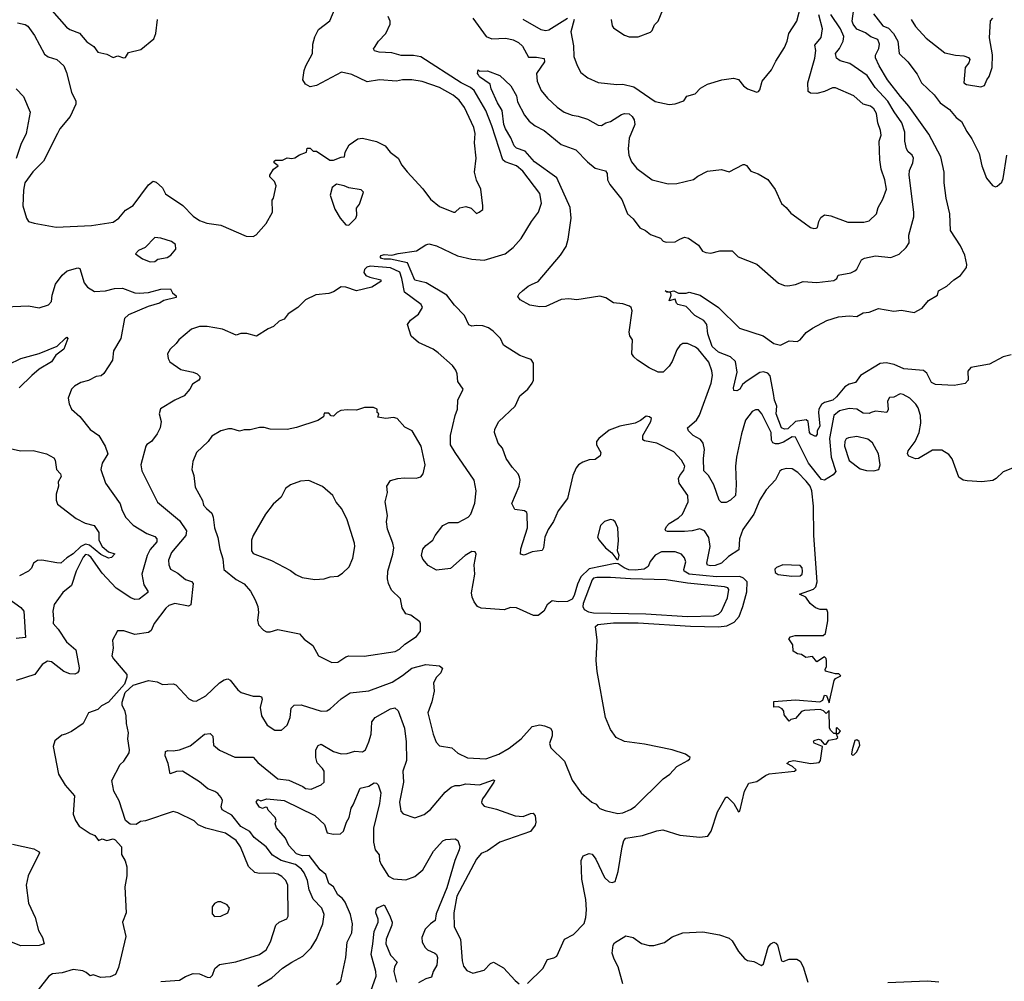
# Model space of a CAD drawing. Extents: x 1493970 to 1595317, y 729910 to 844791.
# Tile 277 of 338: x 1560698 to 1567091, y 807631 to 813874. Entities that reach past the tile are written whole.
import ezdxf

# ---------------------------------------------------------------- set-up
doc = ezdxf.new("R2010")
doc.units = 0

msp = doc.modelspace()

# ---------------------------------------------------------------- linework, layer by layer
at = {"layer": '0CON10XD'}
for points in [[(1560683.2, 813853.2), (1560735, 813844.3), (1560751.7, 813831.7), (1560795, 813772.9), (1560860.5, 813650.5), (1560883.6, 813633.6), (1560940, 813615), (1560984.2, 813574.2), (1561002.6, 813532.6), (1561035.6, 813405), (1561061.9, 813345), (1561062.9, 813325), (1561025.8, 813245), (1560960, 813165), (1560945, 813136.2), (1560853.1, 812955), (1560784, 812886), (1560731.9, 812815), (1560722.1, 812767.9), (1560718.1, 812665), (1560742.5, 812585), (1560756.7, 812565), (1560792.4, 812552.4), (1560935, 812527.8), (1561165, 812537.8), (1561305, 812560), (1561343.2, 812586.8), (1561385, 812638.8), (1561435, 812668), (1561535, 812803.3), (1561565, 812826.7), (1561585, 812820), (1561625, 812782.5), (1561645, 812743.3), (1561757.5, 812667.5), (1561825, 812598.8), (1561865, 812570), (1561913.6, 812553.6), (1562005, 812541.2), (1562168.3, 812468.3), (1562213.6, 812466.4), (1562233.3, 812476.7), (1562299.3, 812550.7), (1562340, 812625), (1562337, 812703), (1562346.7, 812715), (1562363.3, 812795), (1562353.6, 812823.6), (1562322.5, 812855), (1562322.5, 812865), (1562347, 812903), (1562377.5, 812925), (1562350, 812945), (1562350, 812955), (1562358.3, 812961.7), (1562405, 812962.5), (1562435, 812977.5), (1562465, 812972.5), (1562485, 812977.5), (1562515, 812997.5), (1562560, 813015), (1562565, 813040), (1562585, 813040), (1562605, 813020), (1562625, 813020), (1562713, 812963), (1562737, 812963), (1562785, 812982.5), (1562806.4, 812983.6), (1562812.5, 813015), (1562838.3, 813061.7), (1562895, 813100), (1562925, 813106), (1563015, 813084.2), (1563072, 813055), (1563104, 813015), (1563155.7, 812975), (1563179.1, 812929.1), (1563215, 812886.9), (1563316.3, 812776.3), (1563365, 812709.5), (1563425, 812662.5), (1563515, 812624.3), (1563525, 812624.4), (1563557, 812653), (1563595, 812660.9), (1563630.6, 812650.6), (1563665, 812616.7), (1563682.5, 812625), (1563705, 812642.5), (1563706.2, 812665), (1563692, 812775), (1563663.4, 812833.4), (1563652.2, 812885), (1563663.3, 812975), (1563650.5, 813075), (1563655.5, 813135), (1563647.8, 813175), (1563586.2, 813305), (1563551.5, 813351.5), (1563513.5, 813385), (1563423.5, 813433.5), (1563312.2, 813472.2), (1563245, 813484.5), (1563185, 813484.6), (1563145, 813475.5), (1563035, 813483.1), (1562955, 813470.8), (1562855, 813518.1), (1562787, 813533), (1562625, 813447.5), (1562585, 813438), (1562553.3, 813455), (1562536.2, 813485), (1562545.7, 813545), (1562555.8, 813575), (1562600, 813655), (1562601.1, 813715), (1562615, 813763.3), (1562639.3, 813810.7), (1562712.3, 813867.7), (1562753.8, 813965)], [(1560907.1, 813935), (1561002, 813825), (1561025, 813810), (1561086.5, 813786.5), (1561135, 813730.8), (1561179.7, 813699.7), (1561205, 813664), (1561265, 813650.8), (1561305, 813628.8), (1561335, 813640.8), (1561373, 813627), (1561385, 813630), (1561405, 813661.2), (1561485, 813681.2), (1561568.8, 813751.2), (1561582, 813785), (1561592.9, 813875)], [(1563640.5, 813885), (1563727.3, 813765), (1563765, 813750.8), (1563855, 813754.1), (1563903.4, 813743.4), (1563937.1, 813727.1), (1563963.6, 813703.6), (1564002.1, 813632.1), (1564055, 813631.8), (1564103, 813623), (1564105, 813601.2), (1564054.5, 813525), (1564058.5, 813475), (1564085, 813414), (1564125, 813366), (1564187.2, 813307.2), (1564234.6, 813274.6), (1564285, 813254.4), (1564325, 813248.9), (1564385, 813227.8), (1564455, 813189.2), (1564475, 813188), (1564504.6, 813205.4), (1564535, 813213.6), (1564605, 813259.4), (1564625, 813265.6), (1564655, 813262.5), (1564675, 813246), (1564687.1, 813225), (1564693.1, 813195), (1564656.2, 813105), (1564649.2, 813035), (1564653.8, 812995), (1564670.6, 812950.6), (1564705, 812909.2), (1564805, 812834.3), (1564908, 812808), (1564965, 812811.9), (1565073.9, 812836.1), (1565101.7, 812858.3), (1565165, 812891.2), (1565255, 812901.2), (1565305, 812886.7), (1565395, 812933.8), (1565405, 812934), (1565417.6, 812927.6), (1565445, 812890), (1565493.9, 812873.9), (1565555, 812836.2), (1565602.7, 812772.7), (1565645, 812680.8), (1565675.8, 812655), (1565705, 812618.8), (1565791.2, 812555), (1565832.5, 812525), (1565855, 812518), (1565869.5, 812520.5), (1565877.5, 812525), (1565886.2, 812565), (1565899.2, 812590.8), (1565925, 812606.7), (1565965, 812600.5), (1566075, 812559.4), (1566180.3, 812559.7), (1566215, 812567.5), (1566260.8, 812615), (1566271.4, 812655), (1566301.7, 812708.3), (1566325.7, 812775), (1566315.8, 812834.2), (1566291.5, 812905), (1566283.1, 812965), (1566278.1, 813085), (1566291.1, 813125), (1566288.5, 813155), (1566271.3, 813205), (1566260.8, 813265), (1566245, 813295.6), (1566222.6, 813312.6), (1566175, 813326.5), (1566115, 813379.4), (1565995, 813432.5), (1565975, 813432.1), (1565925, 813408.8), (1565875, 813395.5), (1565832, 813398), (1565818.6, 813408.6), (1565815.5, 813465), (1565862.2, 813625), (1565867.2, 813675), (1565860.9, 813709.1), (1565902.1, 813757.9), (1565911.5, 813815), (1565888, 813905)], [(1564298.5, 813875), (1564277.9, 813795), (1564293.5, 813705), (1564295.6, 813635), (1564317, 813577), (1564342.1, 813532.1), (1564387.9, 813497.9), (1564455, 813465.8), (1564575, 813453.1), (1564615, 813455.4), (1564685, 813438.5), (1564825, 813342.9), (1564915, 813324), (1564955, 813328), (1565011.4, 813348.6), (1565031.1, 813378.9), (1565085, 813392.5), (1565119.7, 813430.3), (1565165, 813456), (1565257, 813483), (1565334.1, 813495.9), (1565365.6, 813485.6), (1565398.8, 813445), (1565425, 813426.2), (1565483.6, 813403.6), (1565495, 813407.5), (1565505, 813420), (1565520, 813475), (1565580.5, 813549.5), (1565608, 813605), (1565665, 813693.3), (1565681.4, 813735), (1565691.9, 813785), (1565745.4, 813864.6), (1565767.1, 813955)], [(1564538, 813875), (1564546.2, 813835), (1564555, 813821.2), (1564581.7, 813801.7), (1564625, 813773.3), (1564655, 813763.3), (1564715, 813763.3), (1564795, 813792.5), (1564805.9, 813804.1), (1564819.5, 813840.5), (1564843.8, 813865), (1564875, 813937.5)], [(1567135, 811698.7), (1567084.2, 811685.8), (1566995, 811636.9), (1566875, 811615.8), (1566855, 811592), (1566856.8, 811533.2), (1566837.2, 811512.8), (1566765, 811499.8), (1566645, 811506.8), (1566619.2, 811519.2), (1566589.1, 811579.1), (1566565.9, 811595.9), (1566438.7, 811608.7), (1566377.1, 811635), (1566325, 811646.6), (1566285, 811643.2), (1566156.7, 811565), (1566125, 811520), (1566085, 811508.9), (1566055, 811491.5), (1566002.2, 811425), (1565979, 811405), (1565925, 811388.6), (1565904.7, 811375.3), (1565888, 811345), (1565884.8, 811324.8), (1565893.3, 811235), (1565876.1, 811205), (1565877.1, 811182.9), (1565865, 811169.4), (1565835, 811184.2), (1565827.5, 811195), (1565817.8, 811265), (1565805, 811276.2), (1565735, 811265.5), (1565685, 811218.9), (1565665, 811215.2), (1565645.8, 811225), (1565610.5, 811315), (1565615.2, 811365.1), (1565598.6, 811405), (1565593, 811447), (1565571.9, 811561.9), (1565555, 811580), (1565527.8, 811587.8), (1565505, 811583), (1565414.3, 811525.7), (1565391.9, 811505), (1565374, 811475), (1565355, 811465.7), (1565336.1, 811466.1), (1565332.5, 811485), (1565356.9, 811585), (1565345.8, 811655.8), (1565314.4, 811685), (1565235, 811715.2), (1565195, 811753.5), (1565166.1, 811835), (1565160, 811895), (1565141.5, 811921.5), (1565082, 811955), (1565025, 812011.4), (1564972.5, 812025), (1564962.5, 812035), (1564955, 812060), (1564915, 812050), (1564928.8, 812085), (1564926.4, 812096.4), (1564923, 812103), (1564900, 812105), (1564890, 812115), (1564915, 812106.7), (1564946.4, 812113.6), (1564975, 812100), (1565025, 812100), (1565046.1, 812106.1), (1565117.5, 812085), (1565236, 812005), (1565372.4, 811872.4), (1565525, 811822.5), (1565595, 811772.9), (1565637.7, 811762.3), (1565695, 811788.8), (1565747.5, 811785), (1565765, 811796.7), (1565805.6, 811844.4), (1565845, 811872), (1565939.3, 811920.7), (1566015, 811944.4), (1566085, 811951.1), (1566135, 811948.1), (1566175, 811971.4), (1566215, 811975.6), (1566275, 812000), (1566375, 811981.9), (1566425, 811989.1), (1566506.4, 811973.6), (1566557.4, 812002.6), (1566598.9, 812051.1), (1566656.7, 812085), (1566664, 812115), (1566718, 812145), (1566763.8, 812185), (1566806.4, 812213.6), (1566846.7, 812265), (1566848.8, 812285), (1566834.5, 812345), (1566806.7, 812406.7), (1566742.5, 812505), (1566737.7, 812615), (1566712.9, 812715), (1566700.4, 812815), (1566700, 812885), (1566678.4, 812985), (1566601.5, 813131.5), (1566472.5, 813312.5), (1566416.6, 813375), (1566333.6, 813485), (1566278.5, 813575), (1566254.2, 813625.8), (1566256.2, 813645), (1566276.7, 813686.7), (1566282, 813715), (1566270, 813745), (1566225, 813764), (1566190.2, 813790.2), (1566135, 813813.6), (1566110, 813845), (1566104.5, 813865.5), (1566113.8, 813945)], [(1566503.3, 812625), (1566474.5, 812865), (1566476.5, 812895), (1566496.9, 812945), (1566502, 812975), (1566493.8, 812995), (1566467, 813017), (1566456.4, 813035), (1566445.4, 813085), (1566445.3, 813145), (1566426.9, 813205), (1566375.6, 813275.6), (1566335.8, 813345), (1566253.8, 813435), (1566201.5, 813511.5), (1566089, 813589), (1566025, 813606.6), (1566002.1, 813625), (1565996, 813655), (1566022.4, 813687.6), (1566045.7, 813734.3), (1566048.8, 813765), (1566028.9, 813815), (1565965, 813909.1)], [(1566241.7, 813911.7), (1566303.3, 813835), (1566339.1, 813819.1), (1566372, 813785), (1566400, 813735), (1566408.8, 813655), (1566465, 813600.8), (1566525, 813520.8), (1566554, 813464), (1566635, 813385.6), (1566674.4, 813335), (1566735, 813292.2), (1566779.2, 813239.3), (1566814.1, 813214.1), (1566847.7, 813147.7), (1566880.8, 813100.8), (1566928.8, 813005), (1566946.2, 812925), (1566975.6, 812845), (1567015, 812798), (1567035, 812790), (1567045, 812794), (1567075, 812820), (1567085, 812842.5), (1567107.8, 812995)], [(1565845, 809740), (1565803, 809733), (1565775, 809752.5), (1565748.3, 809758.3), (1565720, 809775), (1565717.5, 809815), (1565693.3, 809855), (1565702.9, 809867.1), (1565734.3, 809875.7), (1565915, 809875.8), (1565930, 809890), (1565945, 809972.5), (1565945.4, 810025.4), (1565938.8, 810045), (1565895, 810046.2), (1565865, 810056.7), (1565830, 810085), (1565803.3, 810125), (1565762.5, 810145), (1565853.4, 810176.6), (1565867.6, 810192.4), (1565876, 810224), (1565855.8, 810525), (1565853.1, 810715), (1565842.8, 810815), (1565831.1, 810845), (1565805, 810878.5), (1565750.6, 810935), (1565715, 810957.5), (1565675, 810961.4), (1565645, 810951.2), (1565635, 810943.3), (1565605, 810886.7), (1565545, 810821.2), (1565503.9, 810756.1), (1565465.3, 810664.7), (1565394.6, 810565), (1565371.5, 810505), (1565367.2, 810432.8), (1565300.7, 810389.3), (1565255, 810346.7), (1565215, 810331.4), (1565185, 810328.2), (1565165, 810333.5), (1565159.3, 810345), (1565181.6, 810455), (1565172.2, 810512.2), (1565145, 810555.4), (1565115, 810569.6), (1565065, 810555.3), (1565015, 810550.6), (1564905, 810551.8), (1564894, 810555), (1564889.2, 810565), (1564897.1, 810585), (1564915, 810602.5), (1564975, 810639.6), (1565002.7, 810665), (1565038.2, 810745), (1565035.6, 810785), (1564981.2, 810865), (1564975.6, 810895), (1564984.7, 810915.3), (1565010.6, 810949.4), (1565016.4, 810975), (1564995, 811014.2), (1564945, 811069.2), (1564836.2, 811125), (1564755, 811140), (1564745, 811146.7), (1564744.4, 811175.6), (1564796.7, 811265), (1564800, 811285), (1564787, 811297), (1564765, 811300), (1564728.8, 811271.2), (1564695, 811254), (1564595, 811234.4), (1564525, 811209.5), (1564459.2, 811155), (1564444.4, 811135), (1564443.9, 811113.9), (1564471.9, 811065), (1564467.4, 811042.6), (1564435, 811018.6), (1564395, 811016.2), (1564355, 811002.2), (1564326.1, 810983.9), (1564311.5, 810965), (1564289.2, 810915), (1564254.4, 810765), (1564194.3, 810685), (1564163.7, 810616.3), (1564130, 810565), (1564108.1, 810515), (1564099.2, 810445), (1564091.2, 810428.8), (1564025, 810419.4), (1563975, 810398.6), (1563950, 810405), (1563951.4, 810438.6), (1563995.5, 810575), (1563994.3, 810664.3), (1563992, 810675), (1563976.6, 810686.6), (1563914, 810694), (1563894.4, 810734.4), (1563940.8, 810845), (1563947.5, 810885), (1563944.2, 810905), (1563935, 810926.7), (1563895, 810970), (1563858, 811025), (1563832.7, 811092.7), (1563806.2, 811125), (1563781.2, 811195), (1563783.3, 811215), (1563809.2, 811265), (1563916, 811365), (1563946.6, 811433.4), (1563998.8, 811475), (1564026, 811515), (1564034, 811535), (1564033.8, 811645), (1564018.8, 811668.8), (1563994.1, 811675.9), (1563945, 811694.3), (1563840.5, 811760.5), (1563820, 811805), (1563772.7, 811852.7), (1563743.2, 811873.2), (1563705, 811886.9), (1563665, 811890), (1563635, 811884.4), (1563615, 811894.2), (1563586.2, 811955), (1563521.2, 812021.2), (1563471.8, 812085), (1563336.7, 812166.7), (1563264, 812184), (1563216, 812296), (1563105, 812319.5), (1563065, 812319.2), (1563047.5, 812325), (1563038.8, 812335), (1563045.8, 812344.2), (1563065, 812349.5), (1563115, 812345.6), (1563155, 812357.1), (1563275.5, 812374.5), (1563335, 812413.3), (1563355, 812420), (1563405.6, 812405.6), (1563541.5, 812341.5), (1563635, 812320.4), (1563715, 812312.7), (1563850, 812355), (1563903.6, 812396.4), (1563955, 812453.3), (1564022.5, 812565), (1564068, 812625), (1564087.1, 812682.9), (1564075.8, 812745), (1563965, 812891.8), (1563924.6, 812924.6), (1563851.2, 812951.2), (1563834.8, 812964.8), (1563764.8, 813184.8), (1563725.9, 813285), (1563649.5, 813415), (1563625, 813434.8), (1563565.4, 813465.4), (1563302.7, 813632.7), (1563255, 813642.8), (1563175, 813642.5), (1563115, 813658.9), (1563032.7, 813662.7), (1563002.3, 813672.3), (1562996.7, 813685), (1563001.2, 813695), (1563029.2, 813735), (1563075, 813784), (1563104.3, 813845), (1563104.4, 813865), (1563091.9, 813895)], [(1563965, 813877.5), (1564081.2, 813811.2), (1564115, 813803.6), (1564135, 813808.5), (1564254.7, 813885.3)], [(1566487.7, 813875), (1566515, 813829.2), (1566585, 813754), (1566705, 813660), (1566775, 813643.1), (1566829.7, 813639.7), (1566859.5, 813629.5), (1566867.1, 813615), (1566860.8, 813595), (1566838, 813565), (1566828, 813465), (1566845, 813453.1), (1566939.5, 813439.5), (1566963.6, 813446.4), (1566978.8, 813485), (1566994, 813505), (1567012.5, 813565), (1567015.8, 813645.8), (1566995.8, 813755.8), (1567002.5, 813867.5), (1567016.2, 813885)], [(1567145, 810963.5), (1567085, 810940), (1567039.5, 810895), (1567016.7, 810883.3), (1566945.8, 810874.2), (1566849.7, 810879.7), (1566824.5, 810885), (1566795.4, 810905), (1566753.5, 811023.5), (1566730.5, 811050.5), (1566685, 811080), (1566625, 811080.3), (1566535, 811025.9), (1566515, 811024.2), (1566470.9, 811040.9), (1566462.5, 811055), (1566467.8, 811075), (1566513.5, 811135), (1566537.9, 811195), (1566548.4, 811255), (1566548, 811305), (1566532.3, 811355), (1566518, 811378), (1566477.9, 811417.9), (1566435, 811441.9), (1566414.5, 811445.5), (1566375, 811424.4), (1566345, 811421.2), (1566333, 811397), (1566336.8, 811343.2), (1566328.8, 811325), (1566255, 811332.1), (1566226.2, 811323.8), (1566215, 811316.9), (1566175, 811318.9), (1566135, 811345.4), (1566085, 811350), (1566022, 811335), (1565984.3, 811305.7), (1565956.8, 811155), (1565966.6, 811035), (1565998.2, 810941.8), (1565981, 810919), (1565925, 810885.3), (1565905, 810890), (1565820.5, 810995), (1565735, 811164.4), (1565715, 811166.5), (1565657.7, 811132.3), (1565625, 811121), (1565605, 811120), (1565588, 811128), (1565580.4, 811145), (1565578.2, 811195), (1565517.8, 811315), (1565495, 811340.8), (1565475, 811342.5), (1565455, 811330), (1565410, 811275), (1565385.3, 811185), (1565352.1, 811035), (1565346.7, 810975), (1565351.5, 810855), (1565345.6, 810785), (1565313.8, 810755), (1565285, 810740.8), (1565255, 810738.8), (1565239.2, 810755), (1565206.4, 810855), (1565170.9, 810915), (1565140.4, 810945), (1565138, 811025), (1565145.3, 811085), (1565135.2, 811125.2), (1565117.9, 811147.9), (1565071.4, 811175), (1565042, 811205), (1565034, 811225), (1565091.9, 811275), (1565112.6, 811307.4), (1565187.5, 811515), (1565196.1, 811565), (1565192.1, 811595), (1565172, 811652), (1565105, 811732.5), (1565087.4, 811747.4), (1565035, 811771.1), (1565005, 811771.9), (1564985, 811760), (1564965, 811732), (1564934.6, 811655), (1564915.7, 811624.3), (1564877.1, 811585), (1564845, 811585.3), (1564785, 811615.2), (1564709.7, 811665), (1564685.3, 811685), (1564673.1, 811705), (1564676.7, 811795), (1564661.1, 811821.1), (1564655.9, 811845.9), (1564675.3, 811985), (1564669.3, 812005), (1564658.5, 812015), (1564615, 812030.2), (1564555, 812036.2), (1564505, 812068.1), (1564465, 812080), (1564315, 812056.5), (1564265, 812062.9), (1564215, 812057.9), (1564115, 812011.9), (1564075, 812010), (1564010, 812020), (1563947.5, 812055), (1563933.3, 812076.7), (1563942.5, 812095), (1563963.3, 812115), (1564000, 812145), (1564022.5, 812155), (1564065.6, 812175), (1564209.4, 812345), (1564247.2, 812402.8), (1564260.3, 812449.7), (1564278.9, 812585), (1564272.5, 812655), (1564185, 812848.8), (1564041.9, 812951.9), (1563981, 813021), (1563925, 813040.9), (1563908.6, 813055), (1563887.5, 813107.5), (1563852, 813165), (1563842.8, 813195), (1563831.6, 813285), (1563800.9, 813335), (1563758.6, 813425), (1563753.8, 813455), (1563685, 813504), (1563676.4, 813516.4), (1563670, 813525), (1563675, 813550), (1563685, 813540), (1563735, 813542.5), (1563815, 813512.5), (1563888, 813445), (1563925, 813380), (1563930.9, 813340.9), (1563975.7, 813255), (1564005.6, 813215), (1564045.7, 813185), (1564104.5, 813155), (1564215, 813063.5), (1564309.1, 813029.1), (1564385, 812951.4), (1564435, 812911.1), (1564503.1, 812893.1), (1564511.9, 812875), (1564515.5, 812835), (1564530.6, 812805), (1564607.3, 812707.3), (1564645.7, 812615), (1564682.4, 812582.4), (1564725, 812523.3), (1564762.5, 812505), (1564795, 812480), (1564860, 812455), (1564877, 812437), (1564895, 812430), (1564955, 812432.5), (1564985, 812450), (1565015, 812463.3), (1565040, 812455), (1565105, 812411.2), (1565132.3, 812372.3), (1565152.9, 812362.9), (1565185, 812358.6), (1565245, 812374.2), (1565325, 812373.8), (1565364.3, 812334.3), (1565485, 812286.7), (1565625, 812163.3), (1565665, 812148), (1565685, 812147.1), (1565735, 812155.8), (1565785, 812174.2), (1565875, 812169.2), (1565985, 812182), (1566003.3, 812195), (1566012.5, 812215), (1566095, 812231.8), (1566122, 812245), (1566134.4, 812255.6), (1566163.8, 812315), (1566184.5, 812325.5), (1566255, 812340.5), (1566355, 812330.6), (1566408.3, 812351.7), (1566455, 812396.2), (1566474, 812425), (1566470.8, 812475), (1566503.1, 812595), (1566503.3, 812625)], [(1560675.9, 813425.9), (1560724, 813375), (1560766, 813275), (1560740, 813135), (1560706, 813065), (1560675, 812973.3)], [(1562835, 812541.1), (1562882, 812585), (1562887.9, 812605), (1562885, 812650), (1562903.9, 812676.1), (1562931.4, 812755), (1562915, 812769.2), (1562835, 812782), (1562805, 812796), (1562755, 812806.7), (1562726.7, 812785), (1562714.2, 812734.2), (1562744.4, 812644.4), (1562780, 812585), (1562815, 812542.5), (1562835, 812541.1)], [(1561545, 812301.9), (1561575, 812304.4), (1561595, 812318.8), (1561655, 812330), (1561678.8, 812345), (1561711.2, 812385), (1561710, 812415), (1561685, 812433.8), (1561615, 812456), (1561575, 812460), (1561512.5, 812395), (1561470, 812375), (1561450, 812355), (1561495, 812321.2), (1561545, 812301.9)], [(1560605, 812011.2), (1560755, 812016.2), (1560823.9, 812003.9), (1560885, 812023.8), (1560904, 812045), (1560909.4, 812085), (1560931.9, 812158.1), (1560974.4, 812215.6), (1561006.6, 812243.4), (1561075, 812263.8), (1561088.6, 812258.6), (1561116.2, 812165), (1561138.3, 812138.3), (1561185, 812110), (1561255, 812113.1), (1561315, 812129.1), (1561365, 812130.9), (1561445, 812101.1), (1561475, 812098.1), (1561535, 812103.5), (1561615, 812123.9), (1561677.9, 812127.9), (1561691.2, 812101.2), (1561715, 812082.5), (1561715, 812070), (1561635, 812050.6), (1561606.2, 812033.8), (1561531.7, 812011.7), (1561405, 811959.1), (1561378.6, 811935), (1561355.8, 811804.2), (1561308, 811725), (1561300.8, 811665), (1561245, 811578), (1561227.1, 811562.9), (1561195, 811557.5), (1561145, 811531.4), (1561095, 811519.2), (1561053.8, 811495), (1561034, 811475), (1561012.3, 811417.7), (1561019.5, 811379.5), (1561035.9, 811345.9), (1561088.3, 811298.3), (1561155, 811214), (1561212, 811175), (1561253.8, 811105), (1561271.4, 811055), (1561234.4, 810995), (1561225.7, 810955), (1561255.8, 810865), (1561351.7, 810731.7), (1561361.5, 810695), (1561385.3, 810645.3), (1561435, 810593.1), (1561525, 810537.8), (1561575, 810518.5), (1561587.8, 810505), (1561588.9, 810485), (1561545.6, 810435), (1561526.9, 810395), (1561490.5, 810275), (1561505.4, 810205.4), (1561530, 810165), (1561530, 810155), (1561475, 810112), (1561445, 810110), (1561420.2, 810120.2), (1561324.1, 810184.1), (1561235, 810281.6), (1561161.8, 810381.8), (1561145, 810398.3), (1561125, 810401.9), (1561109.7, 810385), (1561065.4, 810295), (1561035, 810200), (1560977.5, 810155), (1560923.2, 810076.8), (1560914.3, 810035), (1560917.1, 809985), (1560915, 809953.8), (1560948, 809918), (1561002.2, 809835), (1561062.4, 809782.4), (1561084.3, 809665.7), (1561082.1, 809647.9), (1561074, 809635), (1561055.4, 809624.6), (1561025, 809627.2), (1560985, 809643.2), (1560905, 809705.4), (1560879.4, 809710.6), (1560845, 809687.1), (1560797.5, 809622.5), (1560676, 809585)], [(1561615, 807629.6), (1561735, 807638.1), (1561775, 807661.8), (1561825, 807681.2), (1561865, 807680.5), (1561915, 807658.6), (1561935, 807656), (1561949.3, 807670.7), (1561965.6, 807715), (1561995, 807741.1), (1562102.2, 807757.8), (1562255, 807804.4), (1562298.6, 807835), (1562327.5, 807887.5), (1562361.2, 807995), (1562382.5, 808015), (1562434, 808036), (1562442, 808055), (1562438.9, 808255), (1562425.9, 808285.9), (1562401.5, 808311.5), (1562375, 808327.5), (1562345, 808333.9), (1562255, 808330.8), (1562225, 808337.8), (1562185, 808376), (1562133.1, 808505), (1562105, 808545.5), (1562035, 808593.1), (1561906.2, 808626.2), (1561856.4, 808646.4), (1561832.3, 808672.3), (1561725.7, 808725.7), (1561695, 808733.8), (1561515, 808673.3), (1561482, 808668), (1561455, 808650), (1561415, 808652.5), (1561386.1, 808676.1), (1561345, 808802.5), (1561310, 808865), (1561297.5, 808935), (1561351.2, 809038.8), (1561375, 809060), (1561410, 809115), (1561412, 809135), (1561400.9, 809205), (1561404.5, 809245), (1561391.4, 809305), (1561390.8, 809355), (1561383.9, 809383.9), (1561363.3, 809425), (1561363.6, 809443.6), (1561383.4, 809506.6), (1561435, 809554.3), (1561535, 809584), (1561590, 809575), (1561625, 809557.5), (1561695, 809563.3), (1561712.5, 809555), (1561796.7, 809465), (1561823, 809453), (1561845, 809450.8), (1561906.2, 809485), (1561995, 809568.9), (1562025, 809588.9), (1562050, 809595), (1562065, 809586), (1562114.1, 809524.1), (1562136, 809506), (1562215, 809482.9), (1562255, 809482.9), (1562267.4, 809477.4), (1562272.7, 809462.7), (1562260.3, 809409.7), (1562267.5, 809355), (1562305, 809293.3), (1562355, 809261.2), (1562398.3, 809261.7), (1562436.1, 809293.9), (1562453.8, 809345), (1562460.8, 809405), (1562480, 809425), (1562525, 809425.4), (1562655, 809385.5), (1562691.7, 809388.3), (1562715, 809400), (1562785, 809466.2), (1562845, 809504.4), (1562965, 809516.5), (1563117.4, 809572.6), (1563185, 809616.2), (1563245, 809664.6), (1563335, 809688.5), (1563425, 809680), (1563443.8, 809665), (1563433.3, 809635), (1563404.4, 809605), (1563385, 809570), (1563390.5, 809515), (1563373.4, 809446.6), (1563349.2, 809375), (1563382.9, 809235), (1563403, 809183), (1563425, 809160), (1563505, 809146), (1563543, 809113), (1563605, 809081.4), (1563724.5, 809075.5), (1563810, 809105), (1563875.7, 809145), (1563953.7, 809206.3), (1564025, 809285.7), (1564075.7, 809295.7), (1564105, 809290.8), (1564145, 809273.8), (1564156.2, 809255), (1564156, 809225), (1564138.8, 809175), (1564147.7, 809147.7), (1564235, 809061.2), (1564285, 808938), (1564344.6, 808854.6), (1564414, 808795), (1564441.7, 808781.7), (1564454.4, 808765), (1564465, 808754.2), (1564499.5, 808739.5), (1564581.2, 808721.2), (1564614.1, 808725.9), (1564665, 808746), (1564694.4, 808765.6), (1564875.8, 808945), (1564920.8, 808975), (1564966.2, 809025), (1565036.7, 809065), (1565050, 809075), (1565051.2, 809085), (1565021.2, 809105), (1564934.4, 809134.4), (1564755, 809170), (1564625, 809188.4), (1564572.1, 809215), (1564535, 809265.5), (1564502.9, 809342.9), (1564448, 809642), (1564442.5, 809715), (1564448.9, 809845), (1564437.8, 809935), (1564451.5, 809948.5), (1564555, 809958.6), (1564715, 809958), (1565055, 809937.3), (1565236.4, 809933.6), (1565290.8, 809939.2), (1565337.1, 809962.9), (1565369.4, 810000.6), (1565394.7, 810065.3), (1565419.9, 810160.1), (1565421.4, 810225), (1565398.7, 810248.7), (1565375, 810259.4), (1565222.2, 810257.8), (1565044.5, 810275), (1565013.5, 810295), (1565010.9, 810305), (1565024.4, 810355), (1565015, 810381.2), (1564996, 810405), (1564955, 810420), (1564865, 810419.4), (1564825, 810398.8), (1564792.4, 810357.6), (1564780, 810325), (1564752.5, 810307.5), (1564695, 810299.6), (1564653.6, 810303.6), (1564622.9, 810315), (1564585, 810342.5), (1564565, 810343.8), (1564395, 810308.5), (1564342.9, 810257.1), (1564320.2, 810209.8), (1564298.8, 810135), (1564285, 810113.3), (1564255, 810098.1), (1564195, 810095.8), (1564155, 810101.2), (1564124, 810075), (1564102, 810035), (1564064.5, 810005.5), (1564035, 810005.6), (1563925, 810056.7), (1563885, 810058.9), (1563845, 810043.8), (1563695, 810054.7), (1563671.9, 810065), (1563648.6, 810095), (1563635.5, 810125.5), (1563633, 810153), (1563654.2, 810274.2), (1563649.4, 810335), (1563662, 810405), (1563655, 810418.8), (1563635, 810422), (1563591.2, 810395), (1563495, 810311.2), (1563405, 810300), (1563350.7, 810330.7), (1563315, 810372.5), (1563306.7, 810395), (1563315, 810436.7), (1563335, 810461.2), (1563381.2, 810495), (1563396.2, 810525), (1563445, 810591.2), (1563485, 810610), (1563545, 810609.2), (1563611.2, 810645), (1563627.5, 810665), (1563653.1, 810735), (1563661.8, 810815), (1563649.4, 810885), (1563525.3, 811065.3), (1563495.5, 811115), (1563494.8, 811175), (1563525.6, 811304.4), (1563542, 811345), (1563544.3, 811405), (1563577.3, 811475), (1563542.5, 811525), (1563538.8, 811575), (1563529.7, 811599.7), (1563508.3, 811628.3), (1563415, 811711.2), (1563383.3, 811735), (1563288.1, 811778.1), (1563239.3, 811819.3), (1563216.7, 811895), (1563235, 811923.3), (1563287.9, 811962.1), (1563313.8, 812005), (1563305.9, 812025.9), (1563196.5, 812106.5), (1563180, 812195), (1563165.6, 812235), (1563105, 812264.1), (1562975, 812273.3), (1562953.2, 812266.8), (1562937.7, 812252.3), (1562933.4, 812233.4), (1562946, 812214), (1562972, 812202), (1563043.8, 812185), (1563043.3, 812175), (1562985, 812137.1), (1562885, 812114.2), (1562815, 812137.5), (1562785, 812140.8), (1562735, 812108), (1562705, 812096), (1562621.7, 812088.3), (1562555, 812055.6), (1562504.5, 812005.5), (1562442.5, 811965), (1562415, 811930), (1562382.7, 811917.3), (1562347.3, 811882.7), (1562312.3, 811867.7), (1562235, 811820), (1562173.6, 811836.4), (1562135, 811836.7), (1562105, 811826.2), (1562015, 811865.7), (1561915, 811882.9), (1561865, 811883.1), (1561815, 811865.8), (1561731.2, 811795), (1561715, 811771.2), (1561674.4, 811735.6), (1561659.2, 811705), (1561662.5, 811675), (1561673.4, 811653.4), (1561745, 811604), (1561773.8, 811596.2), (1561825, 811586.7), (1561850, 811575), (1561867, 811557), (1561867.5, 811545), (1561862.5, 811535), (1561821.3, 811508.7), (1561803.8, 811475), (1561766.8, 811433.2), (1561705, 811404), (1561612.5, 811347.5), (1561604.5, 811315.5), (1561617.3, 811265), (1561610.5, 811225), (1561591.1, 811185), (1561555, 811135.6), (1561523.9, 811116.1), (1561516.7, 811105), (1561484.5, 810984.5), (1561491.8, 810945), (1561592.4, 810742.4), (1561735, 810623.8), (1561782.1, 810555), (1561777.1, 810525), (1561685, 810414.6), (1561664.8, 810365), (1561665.8, 810335), (1561677.2, 810307.2), (1561725, 810280.7), (1561775, 810239.2), (1561815, 810227.5), (1561824.2, 810215), (1561810, 810075), (1561795, 810066), (1561705, 810084.1), (1561667.8, 810072.2), (1561646.8, 810053.2), (1561572.2, 809955), (1561551.2, 809908.8), (1561535, 809896.9), (1561446.1, 809883.9), (1561375, 809907.5), (1561334.3, 809905.7), (1561302, 809845), (1561306.2, 809795), (1561296.7, 809745), (1561306.7, 809725), (1561393.9, 809623.9), (1561394.2, 809605), (1561379.1, 809560.9), (1561276, 809444), (1561230.2, 809419.8), (1561205, 809396), (1561145, 809374.4), (1561110, 809305), (1561035, 809252.5), (1560996.4, 809236.4), (1560971.7, 809228.3), (1560927.3, 809192.7), (1560916.2, 809155), (1560951.2, 808975), (1560994.4, 808904.4), (1561053.3, 808835), (1561045.8, 808715.8), (1561061.4, 808675), (1561085, 808639.2), (1561155, 808590.8), (1561186.8, 808576.8), (1561210, 808545), (1561235, 808556), (1561265, 808546.2), (1561305, 808556.7), (1561319.3, 808549.3), (1561360, 808505), (1561360, 808455), (1561383.3, 808413.3), (1561393.3, 808375), (1561393.3, 808315), (1561381.2, 808245), (1561390, 808075), (1561365.7, 808015), (1561388.6, 807921.4), (1561339.3, 807720.7), (1561320, 807675), (1561285, 807660), (1561225, 807656.2), (1561175, 807672.5), (1561155, 807666), (1561129.1, 807689.1), (1561108.3, 807698.3), (1561045, 807707.6), (1560975, 807687.3), (1560910.6, 807679.4), (1560887.5, 807665), (1560817.8, 807575)], [(1560625, 811636.2), (1560705, 811674.4), (1560825, 811707.5), (1560941.2, 811755), (1560995, 811807.1), (1561005, 811813.8), (1561012, 811805), (1560985.8, 811735), (1560932.7, 811697.3), (1560905, 811653.7), (1560824.3, 811605.7), (1560776.7, 811565), (1560694.7, 811485.3)], [(1562725, 809701.2), (1562765, 809703.3), (1562815, 809738.8), (1562835, 809743.8), (1562935, 809742.9), (1563136.6, 809773.4), (1563165, 809788), (1563199.7, 809820.3), (1563275, 809868.8), (1563300, 809905), (1563301.7, 809951.7), (1563296.7, 809965), (1563237.7, 810007.7), (1563205, 810016.7), (1563182.5, 810055), (1563170, 810115), (1563111.7, 810171.7), (1563092.2, 810215), (1563086.7, 810245), (1563088.1, 810295), (1563122.2, 810405), (1563126.7, 810445), (1563121.4, 810475), (1563087, 810567), (1563080.8, 810615), (1563085.7, 810655), (1563071.2, 810745), (1563086.7, 810805), (1563083.3, 810845), (1563105, 810882.5), (1563153.9, 810896.1), (1563195, 810900.8), (1563272.9, 810897.1), (1563302.7, 810907.3), (1563318, 810925), (1563330.8, 810985), (1563304.5, 811105), (1563245.7, 811205.7), (1563198.8, 811228.8), (1563150, 811285), (1563125, 811291.2), (1563075, 811286.2), (1563023, 811293), (1563030, 811315), (1563020, 811325), (1563020, 811345), (1562995, 811356.7), (1562937, 811357), (1562885, 811340), (1562825, 811342.5), (1562783.6, 811336.4), (1562760, 811325), (1562735, 811300), (1562721.7, 811301.7), (1562705, 811320), (1562675, 811320), (1562670, 811295), (1562635, 811273.3), (1562495, 811226.2), (1562435.8, 811214.2), (1562325, 811216.2), (1562285, 811226.2), (1562255, 811226.2), (1562195, 811211.2), (1562155, 811211.2), (1562125, 811203.3), (1562075, 811218.8), (1562055, 811218.8), (1562004.2, 811205.8), (1561945, 811170), (1561921.2, 811135), (1561846.7, 811065), (1561823.3, 811005), (1561816.2, 810955), (1561830, 810915), (1561838.8, 810838.8), (1561885, 810752.5), (1561892.3, 810722.3), (1561911.9, 810701.9), (1561945, 810670), (1561955.6, 810645.6), (1561963.3, 810575), (1561985, 810512.5), (1561997.3, 810437.3), (1562017.1, 810375), (1562024.6, 810305), (1562105, 810240.6), (1562155, 810210.8), (1562196, 810165), (1562227.9, 810107.9), (1562244.2, 810065), (1562248.8, 810025), (1562243.3, 809975), (1562250, 809945), (1562280.7, 809910.7), (1562300.7, 809900.7), (1562325, 809901.2), (1562375, 809916), (1562515, 809886.7), (1562545, 809853.3), (1562601.7, 809811.7), (1562637.5, 809745), (1562725, 809701.2)], [(1566245, 810944.5), (1566277.5, 810955), (1566286.4, 810985), (1566274.3, 811055), (1566236.4, 811126.4), (1566205, 811151.9), (1566135, 811169.2), (1566079.7, 811160.3), (1566065, 811152.5), (1566055.6, 811135), (1566053.2, 811105), (1566085, 811011.9), (1566155, 810958.8), (1566197.5, 810947.5), (1566245, 810944.5)], [(1560617.5, 811095), (1560704.4, 811074.4), (1560785, 811077.1), (1560872.5, 811055), (1560920, 811030), (1560928, 811015), (1560936.7, 810955), (1560962.5, 810925), (1560968.7, 810908.7), (1560949.2, 810875), (1560950, 810845), (1560935.5, 810795), (1560934.4, 810755.6), (1560945, 810730), (1561065, 810636), (1561122.5, 810605), (1561181.3, 810591.3), (1561211.9, 810545), (1561212.9, 810495), (1561233.3, 810453.2), (1561275, 810420), (1561317.1, 810407.1), (1561295, 810382.9), (1561275, 810378.1), (1561225, 810402.7), (1561152.3, 810462.3), (1561125, 810469.2), (1561095.6, 810454.4), (1561045, 810405.7), (1561005, 810381.6), (1560965, 810346.8), (1560938.9, 810348.9), (1560842.5, 810365), (1560815, 810363.2), (1560788.2, 810345), (1560776, 810314), (1560755, 810294.5), (1560696.6, 810263.4)], [(1562615, 810239.2), (1562675, 810243.8), (1562715, 810256.2), (1562765, 810261.2), (1562795, 810280), (1562837.9, 810322.1), (1562861.7, 810378.3), (1562874.3, 810455), (1562871.4, 810475), (1562825, 810626.7), (1562789.7, 810699.7), (1562752.4, 810742.4), (1562732.5, 810785), (1562664.4, 810844.4), (1562575, 810882), (1562522.7, 810877.3), (1562456.1, 810853.9), (1562425, 810830), (1562396.2, 810775), (1562345, 810728.8), (1562295, 810663.3), (1562214.2, 810525), (1562202.5, 810495), (1562204.2, 810425), (1562215, 810408.8), (1562333.6, 810363.6), (1562457.4, 810297.4), (1562492.4, 810272.4), (1562533, 810253), (1562615, 810239.2)], [(1564585, 810370), (1564590, 810395), (1564580, 810425), (1564587.5, 810492.5), (1564582.5, 810575), (1564565, 810613.3), (1564552.5, 810625), (1564535, 810630), (1564495, 810616.7), (1564469.5, 810590.5), (1564450, 810515), (1564460, 810495), (1564502.5, 810445), (1564543, 810413), (1564575, 810370), (1564585, 810370)], [(1565711.9, 810261.9), (1565765, 810264.7), (1565778.9, 810275), (1565781.9, 810295), (1565779.4, 810315), (1565765, 810330), (1565653.9, 810336.1), (1565611.7, 810318.3), (1565602, 810308), (1565603.3, 810285), (1565623, 810273), (1565711.9, 810261.9)], [(1565035, 810000.7), (1565205, 810003.5), (1565235.5, 810014.5), (1565255.4, 810035), (1565295, 810120.8), (1565303.3, 810175), (1565295.6, 810185), (1565275, 810193.3), (1565035, 810216.2), (1564895, 810238.1), (1564665, 810244.1), (1564535, 810253.9), (1564445, 810253.9), (1564425, 810248.6), (1564415, 810238.7), (1564357.8, 810085), (1564354.8, 810064.8), (1564363.9, 810045), (1564390.8, 810030.8), (1564425, 810023.3), (1564763.9, 810016.1), (1565035, 810000.7)], [(1560627.8, 810115), (1560705, 810058.5), (1560726.4, 810035), (1560737.1, 809862.9), (1560675, 809856.9)], [(1563995, 807618), (1564096, 807715), (1564125, 807773.8), (1564167.3, 807782.7), (1564185.9, 807794.1), (1564236.2, 807905), (1564295, 807935.6), (1564362.6, 808007.4), (1564374.6, 808045.4), (1564377.9, 808095), (1564375, 808162.5), (1564347.3, 808295), (1564344.3, 808415), (1564356.7, 808445), (1564395, 808461.2), (1564415, 808456.2), (1564440, 808425), (1564496.4, 808305), (1564525, 808277.5), (1564545, 808272.2), (1564565, 808279.2), (1564583.9, 808345), (1564609.2, 808505), (1564621.8, 808545), (1564635, 808559.5), (1564741.6, 808578.4), (1564835, 808608.9), (1564875, 808614.2), (1564985, 808580.7), (1565115, 808567.7), (1565166.2, 808573.8), (1565188.6, 808605), (1565228.8, 808731.2), (1565284.1, 808825.9), (1565295, 808827.5), (1565335.9, 808785.9), (1565365, 808732.5), (1565375, 808736.7), (1565405.6, 808865), (1565432.9, 808917.1), (1565485, 808927.5), (1565541.7, 808968.3), (1565565, 808978), (1565730, 808995), (1565740, 809005), (1565716, 809026), (1565680, 809045), (1565685, 809050), (1565695, 809058.8), (1565725, 809064), (1565835, 809045.8), (1565888.3, 809051.7), (1565898.8, 809065), (1565910, 809155), (1565857, 809177), (1565852.5, 809185), (1565857.5, 809195), (1565885, 809203.3), (1565898.8, 809198.8), (1565921.7, 809171.7), (1565935, 809170), (1565953, 809197), (1566000, 809205), (1566010, 809215), (1566000, 809240), (1566015, 809240), (1566027.5, 809255), (1566005, 809280), (1566000, 809275), (1566000, 809240), (1565985, 809240), (1565965, 809260), (1565957.5, 809275), (1565955, 809390), (1565935, 809370), (1565917.3, 809387.3), (1565895, 809396.2), (1565795, 809390), (1565775, 809382.5), (1565735, 809337.5), (1565705, 809330), (1565695, 809320), (1565661.7, 809361.7), (1565660, 809385), (1565649.3, 809399.3), (1565625, 809412.5), (1565595, 809410), (1565595, 809447.5), (1565735, 809458.8), (1565893.6, 809446.4), (1565913.6, 809456.4), (1565925, 809490), (1565937, 809487), (1565955, 809440), (1565987.5, 809585), (1565995, 809597.5), (1566030, 809615), (1566016.4, 809626.4), (1565995, 809626.7), (1565930, 809645), (1565927.5, 809655), (1565938, 809675), (1565937.3, 809712.7), (1565935, 809727.5), (1565925, 809737.5), (1565875, 809706.2), (1565845, 809740)], [(1562245, 807600.4), (1562336, 807654), (1562405, 807715.6), (1562465, 807756.5), (1562537.5, 807795), (1562590.7, 807849.3), (1562625.3, 807904.7), (1562665.9, 808004.1), (1562675.5, 808065), (1562660.6, 808105), (1562603.2, 808165), (1562590, 808195), (1562577.7, 808225), (1562567.3, 808285), (1562546.5, 808335), (1562528.8, 808358.8), (1562488.8, 808388.8), (1562395.2, 808415.2), (1562339.4, 808449.4), (1562299.2, 808505), (1562220.4, 808565), (1562193.5, 808603.5), (1562135, 808636.5), (1562075, 808708.8), (1562013.1, 808745), (1562005.8, 808765), (1562014.7, 808805), (1562006.4, 808825), (1561985, 808849.7), (1561965, 808864.1), (1561920.2, 808880.2), (1561865, 808926.4), (1561755, 808995.4), (1561717, 808993), (1561675, 808977.5), (1561662.9, 809045), (1561643.1, 809095), (1561645, 809122.5), (1561659.3, 809130.7), (1561695, 809127.1), (1561735, 809133.1), (1561805, 809159.2), (1561825, 809175.8), (1561898.8, 809235), (1561935, 809240.8), (1561952.7, 809222.7), (1561957.5, 809165), (1561995, 809131.4), (1562095, 809085.6), (1562215, 809085.6), (1562245, 809051.9), (1562375, 808945.5), (1562446.5, 808936.5), (1562536.1, 808896.1), (1562555, 808882), (1562590.5, 808879.5), (1562655, 808906), (1562675.5, 808925), (1562674.6, 808995), (1562665, 809013.5), (1562630, 809050), (1562620.4, 809085), (1562621.5, 809135), (1562637.1, 809162.9), (1562655, 809171.2), (1562735, 809123.6), (1562785, 809108.7), (1562825, 809110.4), (1562875, 809124.6), (1562925, 809121.1), (1562943.1, 809135), (1562965.5, 809185), (1562980.8, 809235), (1562983, 809273), (1562984, 809316), (1563007.1, 809345), (1563105, 809400.8), (1563135, 809406), (1563156.4, 809386.4), (1563196.4, 809275), (1563208.7, 809185), (1563208.9, 809065), (1563185.9, 808995), (1563189.4, 808925), (1563164.6, 808795), (1563174.2, 808735), (1563187.7, 808717.7), (1563265, 808692), (1563325, 808714.2), (1563365, 808745.8), (1563460.1, 808859.9), (1563499.1, 808890.9), (1563525, 808903.1), (1563556.8, 808903.2), (1563595, 808912.5), (1563685, 808906.4), (1563775, 808940), (1563781.4, 808935), (1563777.3, 808925), (1563720.6, 808839.4), (1563702.9, 808815), (1563697.5, 808795), (1563698.8, 808785), (1563715, 808768), (1563795, 808748.9), (1563915, 808705.4), (1563968.1, 808701.9), (1564015, 808721.4), (1564032, 808722), (1564045.8, 808705.8), (1564050, 808665), (1564044.3, 808645), (1564015, 808604.5), (1563815.7, 808535), (1563735, 808479.3), (1563695, 808460.9), (1563664.6, 808425), (1563537.5, 808185), (1563517.3, 808075), (1563520.5, 807985), (1563560.4, 807905), (1563571.1, 807765), (1563580.3, 807730.3), (1563602.1, 807702.1), (1563640, 807685), (1563715, 807703.6), (1563755, 807746), (1563775, 807755.8), (1563839.5, 807719.5), (1563915.8, 807635.8), (1563942.5, 807615)], [(1566105, 809100), (1566115, 809102.5), (1566135, 809120), (1566152.5, 809165), (1566148.3, 809188.3), (1566135, 809200), (1566120, 809195), (1566103.3, 809135), (1566100, 809105), (1566105, 809100)], [(1562755, 807610), (1562784, 807635), (1562815.8, 807785), (1562825.6, 807885), (1562854.5, 807945.5), (1562860, 808005), (1562846.3, 808065), (1562810.9, 808145), (1562795, 808167.8), (1562765, 808193.1), (1562735, 808243.6), (1562705, 808265.6), (1562686.6, 808325), (1562649, 808355), (1562577.3, 808447.3), (1562535, 808445.8), (1562495, 808459), (1562445, 808512), (1562425, 808560.9), (1562365, 808626.7), (1562356.2, 808653.8), (1562363.8, 808675), (1562358, 808695), (1562311.7, 808741.7), (1562305, 808760), (1562295, 808762.5), (1562275, 808753.3), (1562255, 808761.2), (1562234, 808795), (1562245, 808812.5), (1562265, 808803.3), (1562303.9, 808816.1), (1562416, 808805), (1562615, 808708.2), (1562678.3, 808648.3), (1562695, 808594.2), (1562735, 808587.3), (1562780.7, 808589.3), (1562800, 808605), (1562819.6, 808665), (1562838.2, 808695), (1562850.6, 808755), (1562863, 808777), (1562910, 808885), (1562965, 808898.8), (1562999.2, 808920.8), (1563015, 808917.5), (1563025, 808906.7), (1563043.8, 808855), (1563035.5, 808785), (1562996.7, 808625), (1562995.4, 808535), (1563005.5, 808485), (1563032.9, 808452.9), (1563035.5, 808415), (1563045, 808388.8), (1563093.8, 808313.8), (1563125, 808297.1), (1563205, 808290.8), (1563265, 808311.4), (1563315, 808356), (1563384.7, 808475.3), (1563445, 808543.8), (1563465, 808552), (1563525, 808556.2), (1563542.5, 808545), (1563555.8, 808505.8), (1563552.5, 808485), (1563524.7, 808415.3), (1563472.9, 808237.1), (1563401.5, 808068.5), (1563396.2, 808025), (1563365.3, 808004.7), (1563330.8, 807969.2), (1563310, 807915), (1563311.1, 807885), (1563331.1, 807851.1), (1563346.1, 807836.1), (1563394.8, 807814.8), (1563405, 807804.4), (1563411.4, 807785), (1563407.8, 807735), (1563383.3, 807695), (1563372.4, 807657.6), (1563335, 807646.2), (1563288, 807622)], [(1560651.3, 808521.3), (1560790.3, 808490.3), (1560820, 808475), (1560827.5, 808465), (1560753, 808317), (1560741.1, 808255), (1560755, 808137.5), (1560798.8, 808045), (1560821.2, 807961.2), (1560846.2, 807915), (1560856.7, 807875), (1560825, 807864.4), (1560705, 807862.2), (1560535, 807927.8)], [(1561962.5, 808052.5), (1562005, 808053.3), (1562050, 808075), (1562060, 808105), (1562045, 808127.5), (1562005, 808147.5), (1561985, 808147.5), (1561963.6, 808136.4), (1561947.5, 808115), (1561948.3, 808068.3), (1561962.5, 808052.5)], [(1562934.5, 807445.5), (1563012.3, 807665), (1563011.2, 807695), (1562980.9, 807805), (1562990.8, 807875), (1563000, 807955), (1563026.2, 808015), (1563025.6, 808035.6), (1563010, 808075), (1563012.5, 808095), (1563022, 808108), (1563065, 808127.5), (1563100.3, 808060.3), (1563115.8, 808015.8), (1563114, 807995), (1563078.5, 807905), (1563076.2, 807875), (1563105, 807801.1), (1563150, 807755), (1563131.3, 807725), (1563127.3, 807695), (1563144, 807625)], [(1564614.3, 807615), (1564584.4, 807724.4), (1564558.1, 807775), (1564546.1, 807813.9), (1564552, 807865), (1564559.5, 807880.5), (1564633.9, 807926.1), (1564682.5, 807915), (1564735.9, 807875.9), (1564785, 807864.2), (1564815, 807864), (1564885, 807882.5), (1564935, 807920), (1565004.4, 807945.6), (1565135, 807952.2), (1565242.2, 807932.2), (1565305, 807910.8), (1565323.8, 807895), (1565365.7, 807825.7), (1565405, 807778.8), (1565425, 807766.7), (1565465, 807760), (1565515, 807733.3), (1565528.6, 807745), (1565557.5, 807852.5), (1565575, 807873.8), (1565595, 807884.6), (1565608.8, 807878.8), (1565619.2, 807865), (1565645, 807763.8), (1565655, 807760), (1565694.2, 807775.8), (1565745, 807774.2), (1565765, 807762), (1565785, 807726), (1565816.6, 807625)], [(1566335, 807623.9), (1566593.3, 807633.3), (1566667.1, 807627.1)]]:
    msp.add_lwpolyline(points, dxfattribs=at)

doc.saveas('drawing.dxf')
